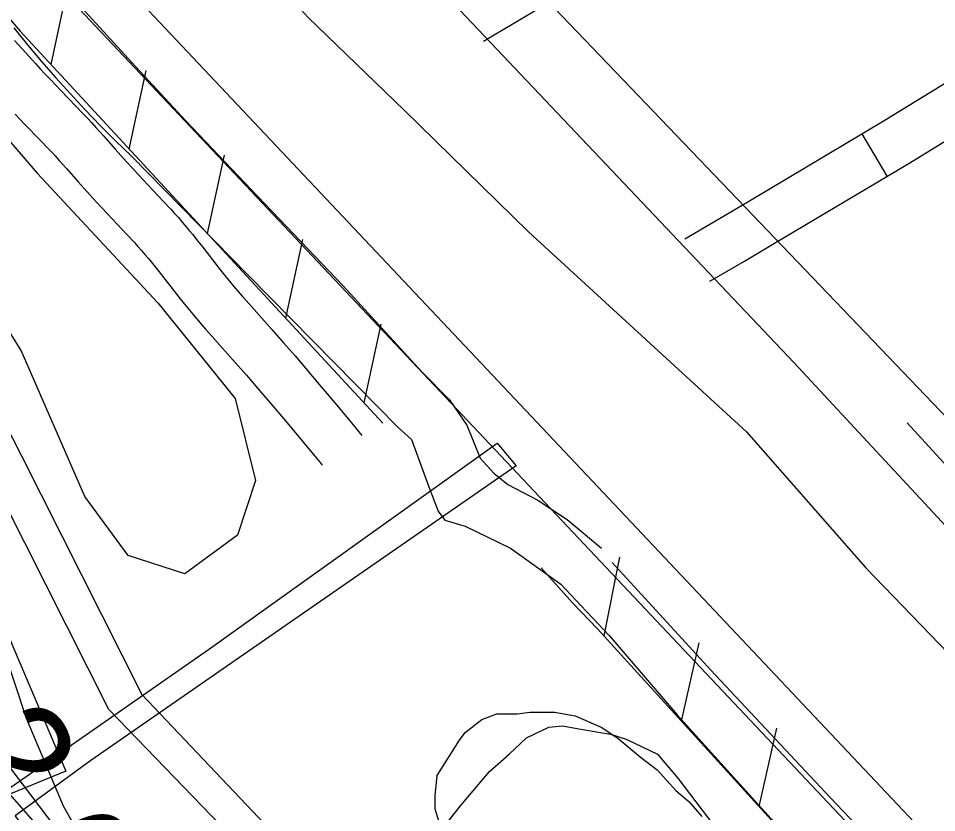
# Model space of a CAD drawing. Extents: x 3568792 to 3606828, y 529143 to 554785.
# Drawn here: x 3576994 to 3577552, y 541496 to 541978 of the extents above; entities that cross this region are included whole.
import ezdxf

# ---------------------------------------------------------------- set-up
doc = ezdxf.new("R2010")
doc.units = 0
for name, color, linetype in [('V-CHAN-DOCK', 7, 'Continuous'), ('V-FLOD-BASE', 7, 'Continuous'), ('V-LEVE-TOET', 7, 'Continuous'), ('V-RIVR-EDGE', 7, 'Continuous'), ('V-RIVR-RANG', 7, 'Continuous'), ('V-ROAD-CNTR', 7, 'Continuous'), ('V-RRAP-FSHR', 7, 'Continuous'), ('V-RRAP-RVMT', 7, 'Continuous'), ('V-SITE-OTLN', 7, 'Continuous'), ('V-SITE-VEGE', 7, 'Continuous'), ('V-SURV-LINE', 7, 'Continuous'), ('V-TOPO-DPTH', 7, 'Continuous'), ('V-TOPO-MINR', 7, 'Continuous'), ('V-TOPO-SHOR', 7, 'Continuous'), ('V-TOPO-WATR', 7, 'Continuous'), ('V-UTIL-LINE', 7, 'Continuous'), ('V-WETL-SWMP', 7, 'Continuous')]:
    doc.layers.add(name, color=color, linetype=linetype)

msp = doc.modelspace()

# ---------------------------------------------------------------- linework, layer by layer
at = {"layer": 'V-CHAN-DOCK'}
msp.add_line((3577284.73, 541720.19), (3577296.12, 541706.52), dxfattribs=at)
msp.add_lwpolyline([(3577296.12, 541706.52), (3577037.79, 541527.54), (3576991.77, 541493.83), (3577003.16, 541477.43), (3576988.58, 541468.32), (3576996.32, 541457.39), (3576979.92, 541446.91), (3576940.75, 541502.95), (3576971.73, 541522.54), (3576983.12, 541507.04), (3577109.32, 541594.94), (3577284.73, 541720.19)], dxfattribs=at)
at = {"layer": 'V-FLOD-BASE'}
for points in [[(3576937.65, 542157.28), (3576956.76, 542105.84), (3576975.41, 542067.6), (3576986.79, 542044.39), (3577010, 542012.98), (3577032.29, 541984.76), (3577062.78, 541951.52), (3577095.55, 541916.02), (3577139.24, 541870.04), (3577191.11, 541815.86), (3577238.9, 541763.51), (3577255.73, 541746.67), (3577266.2, 541731.19), (3577274.39, 541711.16), (3577282.58, 541702.06), (3577291.23, 541695.23), (3577309.43, 541685.67), (3577327.18, 541673.83), (3577348.12, 541656.53)], [(3577354.49, 541647.88), (3577414.56, 541582.33), (3577486.91, 541504.94), (3577554.26, 541434.38), (3577627.53, 541358.35), (3577685.33, 541296.44), (3577740.84, 541238.17), (3577791.81, 541184.45), (3577840.05, 541135.29), (3577889.65, 541082.03), (3577945.17, 541022.84), (3578019.81, 540943.18)]]:
    msp.add_lwpolyline(points, dxfattribs=at)
at = {"layer": 'V-LEVE-TOET'}
for points in [[(3576987.46, 542348.99), (3577016.12, 542257.04), (3577047.51, 542175.57), (3577078, 542105.47), (3577099.38, 542062.22), (3577125.32, 542027.62), (3577169.91, 541978.92), (3577228.16, 541922.47), (3577303.71, 541848.72), (3577382.44, 541776.33), (3577436.14, 541727.17), (3577508.49, 541644.77), (3577581.3, 541569.2), (3577663.67, 541482.71)], [(3576990.99, 541972.51), (3576999.34, 541962.29), (3577007.85, 541952.21), (3577016.53, 541942.28), (3577025.37, 541932.49), (3577034.37, 541922.84), (3577043.52, 541913.35), (3577052.84, 541904.01), (3577062.3, 541894.82), (3577133.31, 541822.42), (3577224.47, 541729.85), (3577232.71, 541722.52), (3577243.24, 541693.65), (3577248.74, 541678.99), (3577252.86, 541673.49), (3577265.23, 541669.83), (3577292.72, 541656.53), (3577323.41, 541634.54), (3577335.54, 541621.65), (3577352.73, 541603.38), (3577393.96, 541555.26), (3577464.5, 541477.36)]]:
    msp.add_lwpolyline(points, dxfattribs=at)
at = {"layer": 'V-RIVR-EDGE'}
msp.add_lwpolyline([(3577048.09, 541451.88), (3577021.25, 541499.74), (3576998.71, 541553.1), (3576984.72, 541595.41)], dxfattribs=at)
at = {"layer": 'V-ROAD-CNTR'}
msp.add_line((3577506.17, 541908.2), (3577521.51, 541882.42), dxfattribs=at)
for points in [[(3577398.77, 541844.48), (3577419.66, 541856.71), (3577436.87, 541866.95), (3577519.78, 541916.31), (3577650.21, 541996.53), (3577808.96, 542088.65), (3577917.33, 542151.91), (3578083.23, 542251.68), (3578207.66, 542324.58), (3578338.88, 542403.38), (3578461.17, 542475.9)], [(3577276.45, 541964.49), (3577313.19, 541986.35), (3577334.18, 541998.84), (3577436.43, 542066.38), (3577543.85, 542134.17), (3577655.17, 542203.95), (3577726.08, 542250.59), (3577811.61, 542309.26), (3577895.46, 542361.37), (3577973.38, 542406.91), (3578067.4, 542464.85)], [(3576972.65, 542455.3), (3577001.09, 542392.32), (3577017.73, 542349.64), (3577032.29, 542314.41), (3577044.43, 542281.92), (3577053.41, 542262), (3577069.81, 542228.23), (3577080.79, 542203.68), (3577096.02, 542178.31), (3577110.18, 542157.6), (3577150.03, 542106.18), (3577221.61, 542026.09), (3577464.93, 541769.25), (3577723.85, 541490.34), (3577944.03, 541256.31), (3578120.46, 541062.35), (3578156.66, 541024.43)], [(3577413.92, 541818.59), (3577434.9, 541830.87), (3577452.21, 541841.17), (3577535.32, 541890.64), (3577665.6, 541970.78), (3577824.06, 542062.72), (3577932.63, 542126.11), (3578098.54, 542225.89), (3578222.96, 542298.78), (3578232.13, 542304.28)], [(3576991.51, 541964.87), (3576993.94, 541962.22), (3576998.05, 541957.66), (3577004.09, 541950.93), (3577007.05, 541947.68), (3577010.02, 541944.48), (3577013.4, 541940.91), (3577019.5, 541934.59), (3577028.77, 541925.02), (3577033.43, 541920.14), (3577035.78, 541917.64), (3577038.11, 541915.13), (3577040.88, 541912.09), (3577045.63, 541906.81), (3577052.6, 541898.94), (3577056.04, 541895.06), (3577059.47, 541891.24), (3577063.28, 541887.08), (3577066.64, 541883.46), (3577078.73, 541870.61), (3577081.8, 541867.33), (3577086.37, 541862.39), (3577088.67, 541859.85), (3577090.98, 541857.28), (3577093.36, 541854.57), (3577095.57, 541851.98), (3577097.59, 541849.54), (3577099.47, 541847.24), (3577102.87, 541843), (3577105.8, 541839.27), (3577115.74, 541826.48), (3577118.18, 541823.4), (3577120, 541821.14), (3577122.77, 541817.77), (3577125.58, 541814.45), (3577130, 541809.38), (3577133.91, 541804.93), (3577147.87, 541789.23), (3577154.88, 541781.31), (3577158.39, 541777.28), (3577161.88, 541773.24), (3577168.24, 541765.79)], [(3576991.73, 541920.17), (3576997.93, 541913.74), (3577007.14, 541904.23), (3577011.65, 541899.51), (3577013.85, 541897.16), (3577016.04, 541894.81), (3577018.64, 541891.96), (3577023.23, 541886.84), (3577030.15, 541879.03), (3577033.67, 541875.07), (3577037.24, 541871.1), (3577041.22, 541866.75), (3577044.73, 541862.97), (3577056.86, 541850.08), (3577059.83, 541846.91), (3577064.25, 541842.12), (3577066.41, 541839.75), (3577068.53, 541837.38), (3577070.66, 541834.95), (3577072.62, 541832.65), (3577074.45, 541830.45), (3577076.14, 541828.38), (3577079.36, 541824.36), (3577082.16, 541820.8), (3577092.14, 541807.96), (3577094.73, 541804.69), (3577096.72, 541802.21), (3577099.74, 541798.54), (3577102.83, 541794.9), (3577107.42, 541789.62), (3577111.44, 541785.05), (3577125.42, 541769.33), (3577132.34, 541761.51), (3577135.73, 541757.62), (3577139.11, 541753.7), (3577145.42, 541746.31)], [(3577168.28, 541765.74), (3577177.74, 541754.55), (3577187.17, 541743.33), (3577192.89, 541736.52), (3577197.2, 541731.35), (3577200.43, 541727.41), (3577202.48, 541724.87)], [(3577145.37, 541746.36), (3577154.81, 541735.21), (3577164.2, 541724.04), (3577169.88, 541717.28), (3577174.07, 541712.24), (3577177.16, 541708.48), (3577178.34, 541707.01)]]:
    msp.add_lwpolyline(points, dxfattribs=at)
at = {"layer": 'V-RRAP-FSHR'}
for p, q in [((3577013.63, 541950.31), (3577023.97, 541998.04)), ((3577061.18, 541898.94), (3577071.51, 541946.66)), ((3577108.72, 541847.56), (3577119.06, 541895.28)), ((3577156.27, 541796.18), (3577166.6, 541843.91)), ((3577203.81, 541744.81), (3577214.15, 541792.53)), ((3577349.73, 541603.2), (3577359.12, 541651.12)), ((3577396.71, 541551.3), (3577407.45, 541598.93)), ((3577443.8, 541499.51), (3577454.55, 541547.15))]:
    msp.add_line(p, q, dxfattribs=at)
for points in [[(3576448.92, 542796.32), (3576478.71, 542773.27), (3576581.88, 542686.54), (3576639.7, 542629.52), (3576696.38, 542562.61), (3576789.25, 542424.03), (3576808.99, 542388), (3576817.15, 542363.85), (3576909.75, 542115.08), (3576924.67, 542083.61), (3576936.01, 542063.29), (3576949.48, 542033.65), (3576965.76, 542004.09), (3576982.23, 541984.85), (3576994.8, 541970.66), (3577215.29, 541732.41)], [(3577311.32, 541644.6), (3577330.62, 541623.05), (3577345.57, 541607.52), (3577745.8, 541167.44), (3577991.94, 540910.22), (3578032.74, 540858.35), (3578033.59, 540856.73)]]:
    msp.add_lwpolyline(points, dxfattribs=at)
at = {"layer": 'V-RRAP-RVMT'}
for p, q in [((3576984.99, 541609.64), (3577022.67, 541521.08)), ((3577022.67, 541521.08), (3576961.92, 541496.3))]:
    msp.add_line(p, q, dxfattribs=at)
at = {"layer": 'V-SITE-OTLN'}
msp.add_lwpolyline([(3579384.21, 545786.4), (3579538.35, 545657.02), (3579549.82, 545647.39), (3580635.21, 544735.34), (3580116.18, 543942.98), (3579501.63, 543200.57), (3579362.66, 543061.64), (3579330.38, 543039.78), (3578532.17, 542499.21), (3578292.18, 542336.68), (3578519.22, 542033.85), (3578546.14, 541997.94), (3577753.6, 541531.3), (3577722.73, 541563.54), (3577444.54, 541854.06), (3577305.52, 541999.24), (3577161, 542150.16), (3577019.93, 542441.12), (3576823.41, 542760.84)], dxfattribs=at)
at = {"layer": 'V-SITE-VEGE'}
msp.add_lwpolyline([(3576894.51, 542013.03), (3577005.14, 541884.38), (3577078.43, 541805.53), (3577125.44, 541747.43), (3577137.88, 541697.64), (3577126.81, 541664.44), (3577095, 541640.94), (3577060.42, 541652.01), (3577034.15, 541687.97), (3576995.43, 541776.5), (3576938.74, 541867.79), (3576894.5, 541942.49), (3576875.14, 541981.22), (3576868.23, 541999.2), (3576866.85, 542007.5)], close=True, dxfattribs=at)
msp.add_lwpolyline([(3577250.47, 541486.7), (3577247.07, 541498.02), (3577247.08, 541505.95), (3577248.21, 541518.4), (3577261.8, 541539.91), (3577265.19, 541544.44), (3577275.39, 541552.36), (3577284.44, 541555.76), (3577296.9, 541555.76), (3577304.82, 541556.89), (3577319.54, 541556.88), (3577332, 541554.62), (3577347.85, 541547.83), (3577358.04, 541541.03), (3577371.62, 541529.7), (3577381.81, 541521.78), (3577393.13, 541509.32), (3577401.06, 541502.53), (3577408.98, 541493.47)], dxfattribs=at)
at = {"layer": 'V-SURV-LINE'}
for points in [[(3577025.63, 542033.38), (3578117.63, 540875.71)], [(3578095.79, 540855.13), (3577003.79, 542012.81)]]:
    msp.add_lwpolyline(points, dxfattribs=at)
at = {"layer": 'V-TOPO-DPTH'}
msp.add_lwpolyline([(3577004.31, 541489.08), (3576104.9, 542516.15)], dxfattribs=at)
at = {"layer": 'V-TOPO-MINR'}
msp.add_lwpolyline([(3577746.18, 540523.76), (3576758.02, 541827.6)], dxfattribs=at)
at = {"layer": 'V-TOPO-SHOR'}
msp.add_line((3577533.73, 541732.72), (3577584.61, 541676.78), dxfattribs=at)
at = {"layer": 'V-TOPO-WATR'}
msp.add_lwpolyline([(3577004.31, 541489.08), (3576104.9, 542516.15)], dxfattribs=at)
at = {"layer": 'V-UTIL-LINE'}
for points in [[(3576899.06, 542734.31), (3576676.72, 542553.04), (3576687.19, 542529.81), (3576714.01, 542192.24), (3576712.64, 542152.61), (3576814.67, 542062.84), (3576853.83, 541990.41), (3576995.46, 541712.95), (3577068.77, 541567.62), (3577195.85, 541433.66), (3577417.66, 541206.31), (3577668.62, 540944.32), (3577682.75, 540937.03), (3577793.41, 540731.56), (3577928.66, 540482.35), (3577796.99, 540406.75), (3577846.18, 540312.44), (3577836.15, 540307.43), (3577775.13, 540423.61), (3577895.41, 540490.55), (3577807.97, 540642.27), (3577659.05, 540916.08), (3577640.38, 540921.09)], [(3577618.05, 540912.9), (3577574.31, 540893.77), (3577572.5, 540897.42), (3577647.21, 540937.04), (3577578.44, 541009.02), (3577408.55, 541183.99), (3577201.77, 541399.95), (3577048.73, 541558.51), (3576933.52, 541786.76), (3576828.32, 541994.97), (3576801, 542046.45), (3576697.6, 542138.03), (3576674.38, 542171.29), (3576648.01, 542497.01), (3576606.56, 542534.83), (3576607.47, 542545.76), (3576469.92, 542659.22)]]:
    msp.add_lwpolyline(points, dxfattribs=at)
at = {"layer": 'V-WETL-SWMP'}
msp.add_lwpolyline([(3577253.2, 541488.48), (3577262.31, 541499.86), (3577280.08, 541520.81), (3577291.93, 541531.29), (3577302.41, 541541.31), (3577316.08, 541547.68), (3577324.27, 541548.59), (3577334.3, 541546.77), (3577353.43, 541543.58), (3577362.99, 541540.39), (3577382.12, 541531.27), (3577394.42, 541516.69), (3577416.28, 541487.99)], dxfattribs=at)

# ---------------------------------------------------------------- texts
at = {"layer": 'V-RIVR-RANG'}
msp.add_text('2.0', height=67, rotation=301.2983, dxfattribs=at).set_placement((3576950.65, 541535.39))

doc.saveas('drawing.dxf')
